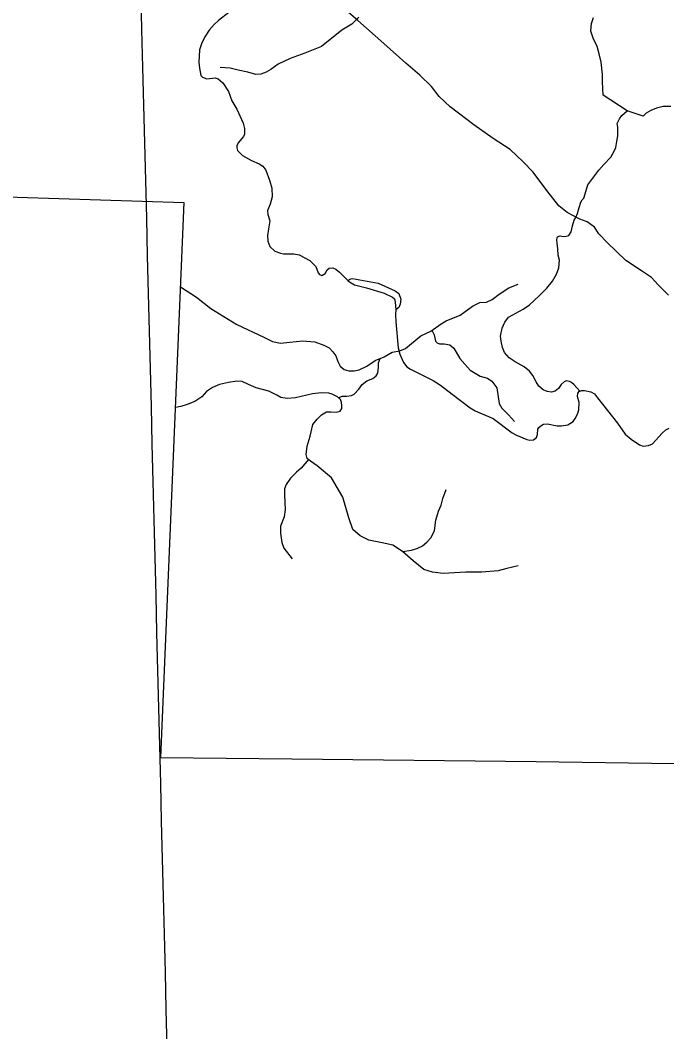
# Model space of a CAD drawing. Extents: x -19 to 366, y -4 to 359.
# Drawn here: x 142.109 to 143.264, y 185.522 to 187.329 of the extents above; entities that cross this region are included whole.
import ezdxf

# ---------------------------------------------------------------- set-up
doc = ezdxf.new("R2010")
doc.units = 0
for name, color, linetype in [('R_Alt Surface', 7, 'Continuous'), ('R_Temp Easement', 7, 'Continuous'), ('Sheet Fence', 7, 'Continuous'), ('T_Indications', 7, 'Continuous'), ('T_Notes', 7, 'Continuous')]:
    doc.layers.add(name, color=color, linetype=linetype)

msp = doc.modelspace()

# ---------------------------------------------------------------- linework, layer by layer
at = {"layer": 'R_Alt Surface'}
for points in [[(141.3656, 187.0158), (141.3691, 187.0158), (141.8799, 187.0199), (142.4018, 187.003), (142.3602, 186.0117)], [(142.3602, 186.0117), (142.5943, 186.0092), (143.031, 186.0045), (143.2781, 186.0014), (143.5971, 185.9972), (144.2752, 185.9906), (144.6103, 185.9878), (144.66, 185.9874), (144.8561, 185.9858)]]:
    msp.add_lwpolyline(points, dxfattribs=at)
at = {"layer": 'R_Temp Easement'}
for points in [[(142.4823, 187.3425), (142.4638, 187.3282), (142.4557, 187.3211), (142.447, 187.311), (142.4391, 187.2994), (142.433, 187.2869), (142.4297, 187.2762), (142.4284, 187.254), (142.4296, 187.2432), (142.4323, 187.2299), (142.4348, 187.2269), (142.4426, 187.2243), (142.4574, 187.2258), (142.4631, 187.224), (142.4711, 187.2172), (142.4814, 187.2014), (142.4872, 187.1846), (142.4965, 187.1698), (142.5077, 187.145), (142.5102, 187.1353), (142.51, 187.1256), (142.5083, 187.1209), (142.4985, 187.11), (142.4964, 187.1045), (142.4961, 187.1007), (142.4976, 187.0963), (142.5062, 187.0873)], [(143.1934, 187.1671), (143.1506, 187.195), (143.1495, 187.2187), (143.1496, 187.2322), (143.1471, 187.2541), (143.1434, 187.269), (143.1397, 187.2818), (143.1326, 187.2971), (143.1286, 187.3094), (143.1298, 187.3228), (143.1333, 187.3338)], [(143.1088, 186.6663), (143.0988, 186.6777), (143.0942, 186.682), (143.0904, 186.6837), (143.0844, 186.685), (143.0809, 186.683), (143.0759, 186.6783), (143.071, 186.6712), (143.0647, 186.6662), (143.0582, 186.6646), (143.0508, 186.6655), (143.0435, 186.6689), (143.036, 186.6749), (143.0307, 186.6832), (143.025, 186.6941), (143.0191, 186.702), (143.0093, 186.7096), (142.9932, 186.7188), (142.9827, 186.7257), (142.9746, 186.7355), (142.9711, 186.7443), (142.9687, 186.7554), (142.9675, 186.7645), (142.97, 186.7787), (142.9748, 186.7898), (142.9818, 186.7986), (142.9946, 186.8058), (143.008, 186.8129), (143.0188, 186.8205), (143.0364, 186.8367), (143.0501, 186.8503), (143.0602, 186.8626), (143.0676, 186.8754), (143.0713, 186.8867), (143.0725, 186.9), (143.0705, 186.9094), (143.0696, 186.9206), (143.0685, 186.9305), (143.0682, 186.9366), (143.0683, 186.94), (143.0692, 186.9419), (143.0738, 186.9437), (143.0797, 186.9428), (143.0846, 186.9429), (143.0892, 186.9443), (143.0933, 186.9509), (143.0958, 186.9617), (143.0986, 186.9715), (143.1016, 186.9766), (143.1051, 186.9837), (143.108, 186.9941), (143.1106, 187.0036), (143.1133, 187.0081), (143.1164, 187.0112), (143.1201, 187.0245), (143.1235, 187.0346), (143.143, 187.0609), (143.1519, 187.0709), (143.1641, 187.0842), (143.1705, 187.0949), (143.1735, 187.1013), (143.1752, 187.1125), (143.1767, 187.1223), (143.1766, 187.1326), (143.1768, 187.1381), (143.1758, 187.1444), (143.1801, 187.1525), (143.1842, 187.1585), (143.1934, 187.1671)], [(143.2222, 187.1575), (143.1934, 187.1671)], [(143.2716, 187.1748), (143.2625, 187.1748), (143.2576, 187.1745), (143.2457, 187.1717), (143.2358, 187.1675), (143.2276, 187.1629), (143.2241, 187.1592), (143.2222, 187.1575)], [(142.5062, 187.0873), (142.5227, 187.0784), (142.536, 187.0724), (142.5429, 187.068), (142.5479, 187.061), (142.5549, 187.0434), (142.559, 187.0288), (142.5594, 187.0136), (142.5557, 187.0003), (142.5514, 186.9891), (142.5518, 186.9817), (142.5555, 186.9703), (142.5527, 186.9561), (142.5514, 186.9445), (142.5516, 186.934), (142.5551, 186.9244), (142.5642, 186.9164), (142.5743, 186.9127), (142.5796, 186.9118), (142.598, 186.9115), (142.6075, 186.91), (142.6267, 186.8994), (142.6376, 186.8887), (142.6414, 186.8777), (142.6441, 186.8748), (142.6483, 186.8729), (142.6541, 186.8766), (142.6575, 186.8827), (142.6613, 186.8861), (142.6681, 186.8863), (142.6729, 186.8844), (142.6799, 186.8788), (142.6948, 186.8638), (142.6997, 186.8671), (142.7031, 186.8673), (142.7485, 186.8591), (142.7793, 186.8452), (142.7854, 186.8407), (142.7892, 186.8304), (142.7883, 186.8219), (142.7855, 186.816), (142.7804, 186.8114), (142.7797, 186.8031), (142.7805, 186.7903), (142.7845, 186.7435), (142.7874, 186.7323), (142.7939, 186.7175), (142.8002, 186.7096), (142.8065, 186.7058), (142.8468, 186.6851), (142.8601, 186.6768), (142.8812, 186.6611), (142.9134, 186.6366), (142.9223, 186.6313), (142.9543, 186.6172), (142.9879, 186.5919), (142.9959, 186.5874)], [(142.6948, 186.8638), (142.6975, 186.8614), (142.7068, 186.8561), (142.7277, 186.8507), (142.7596, 186.8413), (142.7746, 186.8344), (142.7778, 186.831), (142.7792, 186.8255), (142.7804, 186.8114)], [(142.9959, 186.5874), (143.0146, 186.5798), (143.0197, 186.5789), (143.0261, 186.5791), (143.0316, 186.5835), (143.0335, 186.5887), (143.0342, 186.5983), (143.0359, 186.6016), (143.0393, 186.6046), (143.0442, 186.6073), (143.0511, 186.6079), (143.0687, 186.6044), (143.0763, 186.6042), (143.0873, 186.606), (143.0971, 186.6123), (143.1007, 186.6172), (143.1049, 186.6254), (143.1071, 186.6328), (143.1076, 186.6461), (143.1049, 186.6567), (143.1053, 186.6628), (143.1077, 186.6659), (143.1117, 186.6676), (143.1174, 186.6674), (143.1288, 186.6648), (143.1353, 186.6614), (143.1404, 186.6546), (143.1765, 186.609), (143.1898, 186.5895), (143.2007, 186.5808), (143.2153, 186.5702), (143.2224, 186.5682), (143.2317, 186.569), (143.2387, 186.5721), (143.256, 186.5913), (143.2628, 186.5972), (143.2685, 186.6003)]]:
    msp.add_lwpolyline(points, dxfattribs=at)
at = {"layer": 'Sheet Fence'}
for points in [[(146.7783, 1.697), (146.5788, 10.3131), (146.3785, 18.9294), (146.1776, 27.5458), (145.9759, 36.1624), (145.7736, 44.7791), (145.5705, 53.396), (145.3668, 62.013), (145.1624, 70.6301), (144.9572, 79.2474), (144.7514, 87.8648), (144.5449, 96.4823), (144.3377, 105.1), (144.1299, 113.7179), (143.9213, 122.3359), (143.712, 130.954), (143.5021, 139.5723), (143.2915, 148.1907), (143.0802, 156.8092), (142.8682, 165.4279), (142.6555, 174.0468), (142.4422, 182.6658), (142.2282, 191.2849), (142.0135, 199.9042), (141.7981, 208.5236), (141.582, 217.1432), (141.3653, 225.7629), (141.1479, 234.3828), (140.9298, 243.0028), (140.711, 251.623), (140.4916, 260.2433), (140.2715, 268.8638), (140.0508, 277.4844), (139.8293, 286.1051), (139.6072, 294.726), (139.3845, 303.3471), (139.161, 311.9683), (138.937, 320.5896), (138.7122, 329.2111), (138.4868, 337.8328), (138.2607, 346.4546)], [(0, 180.8999), (7.1228, 180.9044), (14.2457, 180.9176), (21.3685, 180.9397), (28.4912, 180.9706), (35.614, 181.0103), (42.7366, 181.0589), (49.8592, 181.1163), (56.9818, 181.1825), (64.1042, 181.2575), (71.2266, 181.3414), (78.3488, 181.4341), (85.4709, 181.5357), (92.5929, 181.646), (99.7147, 181.7652), (106.8364, 181.8933), (113.9579, 182.0301), (121.0793, 182.1758), (128.2005, 182.3303), (135.3214, 182.4936), (142.4422, 182.6658), (149.5627, 182.8468), (156.683, 183.0366), (163.8031, 183.2352), (170.9229, 183.4427), (178.0425, 183.659), (185.1617, 183.8841), (192.2807, 184.1181), (199.3994, 184.3608), (206.5178, 184.6124), (213.6359, 184.8728), (220.7537, 185.1421), (227.8711, 185.4201), (234.9881, 185.707), (242.1048, 186.0027), (249.2212, 186.3073), (256.3371, 186.6206), (263.4526, 186.9428), (270.5678, 187.2738), (277.6825, 187.6136), (284.7968, 187.9622), (291.9107, 188.3197), (299.0241, 188.6859), (306.1371, 189.061), (313.2495, 189.4449), (320.3615, 189.8377), (327.4731, 190.2392), (334.5841, 190.6495), (341.6946, 191.0687)]]:
    msp.add_spline(points, degree=3, dxfattribs=at)
at = {"layer": 'T_Indications'}
for points in [[(143.2675, 186.8375), (143.2489, 186.8562), (143.2371, 186.8695), (143.219, 186.8813), (143.1912, 186.8995), (143.1581, 186.9321), (143.1431, 186.9475), (143.1351, 186.9593), (143.1218, 186.9689), (143.109, 186.9737), (143.0865, 186.9855), (143.0716, 186.9972), (143.0502, 187.0245), (143.0257, 187.0576), (143.008, 187.0758), (142.9845, 187.0977), (142.9541, 187.1174), (142.9199, 187.142), (142.8772, 187.1741), (142.8575, 187.1928), (142.8441, 187.2104), (142.8233, 187.2307), (142.7982, 187.2521), (142.7587, 187.2873), (142.7127, 187.3285), (142.6919, 187.3461)], [(142.714, 187.3344), (142.7018, 187.3221), (142.6836, 187.3109), (142.6473, 187.2817), (142.6175, 187.27), (142.5918, 187.2606), (142.5701, 187.2501), (142.5572, 187.2407), (142.5485, 187.236), (142.5391, 187.2325), (142.5303, 187.2319), (142.5157, 187.236), (142.4987, 187.2395), (142.4847, 187.243), (142.4665, 187.2442)], [(142.3955, 186.8529), (142.4241, 186.8339), (142.4498, 186.8138), (142.4966, 186.7854), (142.5446, 186.7625)], [(142.9989, 186.3542), (142.9788, 186.3497), (142.9632, 186.3453), (142.9342, 186.343), (142.9052, 186.343), (142.865, 186.3408), (142.8461, 186.343), (142.8305, 186.3475), (142.8115, 186.3631), (142.7925, 186.3799), (142.7747, 186.391), (142.7557, 186.3955), (142.7323, 186.4), (142.7167, 186.4078), (142.7033, 186.4189), (142.6966, 186.4401), (142.6854, 186.477), (142.6654, 186.5116), (142.6397, 186.5328), (142.6277, 186.5411), (142.6221, 186.5462), (142.6199, 186.5529), (142.6221, 186.5679), (142.6272, 186.5858), (142.6322, 186.607), (142.64, 186.6165), (142.6478, 186.6237), (142.6567, 186.6293), (142.664, 186.6293), (142.6735, 186.6288), (142.6807, 186.6304), (142.6841, 186.6355), (142.6841, 186.6405), (142.6835, 186.6461), (142.6813, 186.6511), (142.6762, 186.6561), (142.6668, 186.6611), (142.6606, 186.6628), (142.6478, 186.6634), (142.6316, 186.6617), (142.6009, 186.6544), (142.5864, 186.6533), (142.5747, 186.655), (142.568, 186.6589), (142.5535, 186.6662), (142.5307, 186.6723), (142.5173, 186.6784), (142.5061, 186.6835), (142.4961, 186.684), (142.4816, 186.6818), (142.4654, 186.6784), (142.4526, 186.6729), (142.442, 186.6656), (142.4336, 186.6561), (142.4213, 186.6477), (142.4074, 186.6422), (142.3962, 186.6388), (142.3864, 186.6371)], [(142.6242, 186.5443), (142.6114, 186.5287), (142.6027, 186.5213), (142.5919, 186.5109), (142.5846, 186.4997), (142.5815, 186.4919), (142.5815, 186.4802), (142.5824, 186.4547), (142.5807, 186.4418), (142.5746, 186.4253), (142.5742, 186.4128), (142.5768, 186.3959), (142.5802, 186.386), (142.5954, 186.367)], [(142.7925, 186.3799), (142.8084, 186.3821), (142.8196, 186.386), (142.8278, 186.3899), (142.836, 186.3968), (142.8434, 186.4046), (142.8494, 186.4171), (142.852, 186.4357), (142.8568, 186.4517), (142.8615, 186.4629), (142.8645, 186.4746), (142.8702, 186.4906)]]:
    msp.add_lwpolyline(points, dxfattribs=at)
at = {"layer": 'T_Notes'}
for points in [[(142.5446, 186.7625), (142.5602, 186.7547), (142.5742, 186.7519), (142.5909, 186.7536), (142.6138, 186.7563), (142.6355, 186.7541), (142.6517, 186.7485), (142.6612, 186.7435), (142.6679, 186.7368), (142.6729, 186.7296), (142.6768, 186.7195), (142.6807, 186.7111), (142.688, 186.705), (142.6963, 186.7028), (142.7058, 186.7028), (142.7147, 186.7045), (142.7287, 186.7112), (142.7437, 186.7212), (142.7593, 186.7274), (142.7739, 186.7358), (142.7872, 186.7385), (142.7978, 186.7424), (142.8084, 186.7514), (142.8252, 186.7648), (142.843, 186.7737), (142.8614, 186.7865), (142.8703, 186.7916), (142.8952, 186.8022), (142.917, 186.8183), (142.9304, 186.8245), (142.9421, 186.825), (142.9527, 186.8301), (142.9649, 186.8396), (142.9822, 186.8507), (142.999, 186.8574)], [(142.8448, 186.775), (142.8489, 186.767), (142.8512, 186.7558), (142.8539, 186.7525), (142.8584, 186.7508), (142.8668, 186.7508), (142.8768, 186.7491), (142.8841, 186.743), (142.8947, 186.7246), (142.9036, 186.7145), (142.9131, 186.7039), (142.9309, 186.6933), (142.9443, 186.6894), (142.9521, 186.6844), (142.9605, 186.6721), (142.9649, 186.6442), (142.9694, 186.6359), (142.9817, 186.6241), (142.9923, 186.6119)], [(142.6779, 186.6545), (142.6844, 186.6571), (142.6922, 186.6571), (142.7011, 186.6587), (142.7061, 186.661), (142.7145, 186.6699), (142.7201, 186.6783), (142.7284, 186.685), (142.739, 186.6889), (142.7452, 186.6939), (142.748, 186.6984), (142.7491, 186.709), (142.7491, 186.7168), (142.7525, 186.7247)]]:
    msp.add_lwpolyline(points, dxfattribs=at)

doc.saveas('drawing.dxf')
